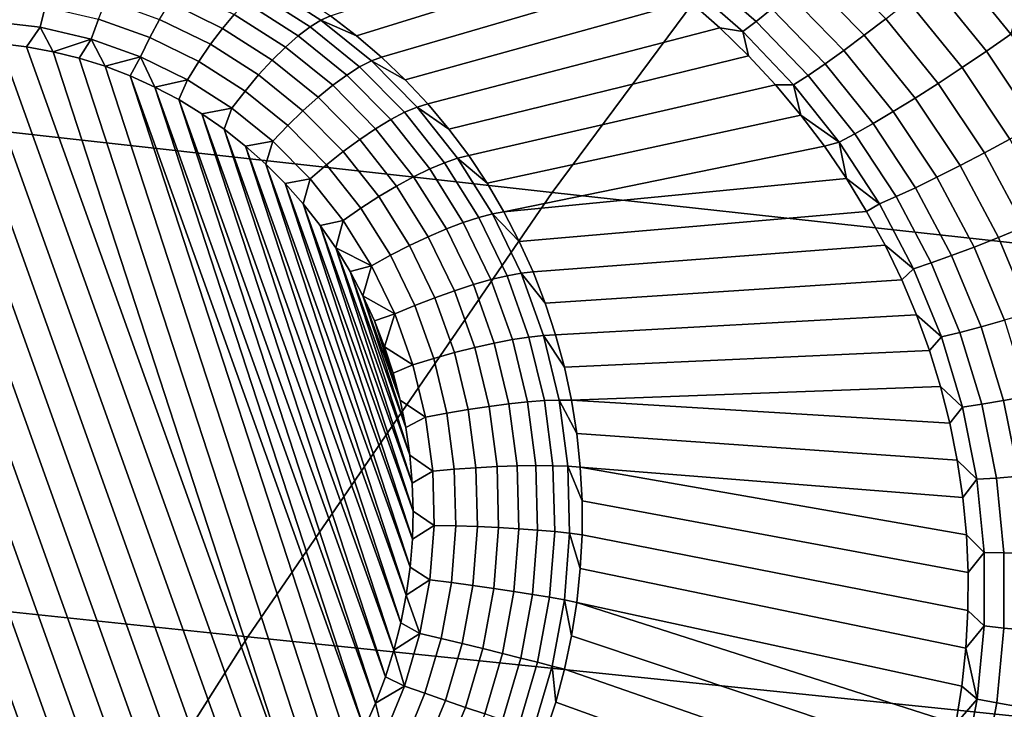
# Model space of a CAD drawing. Header units: metres. Extents: x -240 to 45, y -77 to 27.
# Tile 257 of 656: x -220.908 to -219.59, y 11.992 to 12.915. Entities that reach past the tile are written whole.
import ezdxf

# ---------------------------------------------------------------- set-up
doc = ezdxf.new("R2010")
doc.units = ezdxf.units.M
doc.layers.add('solid_102011X2', color=7, linetype='CONTINUOUS')

msp = doc.modelspace()

# ---------------------------------------------------------------- linework, layer by layer
at = {"layer": 'solid_102011X2'}
for points in [[(-219.768387, 13.258297, 298.730621), (-221.142838, 13.419267, 297.049622), (-221.577713, 12.83721, 297.343719), (-220.195267, 12.683364, 299.025146)], [(-218.380753, 13.098928, 300.399811), (-219.768387, 13.258297, 298.730621), (-220.195267, 12.683364, 299.025146), (-218.800003, 12.5311, 300.694336)], [(-220.143204, 13.034365, 273.107605), (-220.09761, 13.004738, 273.103638), (-220.457169, 12.893253, 272.324646), (-220.492004, 12.919839, 272.336761)], [(-220.09761, 13.004738, 273.103638), (-220.05365, 12.973011, 273.099915), (-220.423798, 12.864718, 272.312744), (-220.457169, 12.893253, 272.324646)], [(-219.922272, 12.912379, 273.159332), (-219.997726, 12.977857, 273.166199), (-219.978729, 12.995687, 273.196198), (-219.901459, 12.929113, 273.188751)], [(-219.777969, 12.893792, 273.227509), (-219.853226, 12.970821, 273.235901), (-219.82666, 12.995064, 273.252777), (-219.749161, 12.915911, 273.243622)], [(-219.940384, 12.8988, 273.126678), (-220.014282, 12.963474, 273.133057), (-219.997726, 12.977857, 273.166199), (-219.922272, 12.912379, 273.159332)], [(-219.614258, 12.872589, 273.250519), (-219.688766, 12.964288, 273.260895), (-219.658218, 12.989697, 273.26178), (-219.581573, 12.895187, 273.25058)], [(-219.581573, 12.895187, 273.25058), (-219.658218, 12.989697, 273.26178), (-219.568832, 12.943747, 273.248413)], [(-220.05365, 12.973011, 273.099915), (-220.011475, 12.93931, 273.096405), (-220.392014, 12.834319, 272.301178), (-220.423798, 12.864718, 272.312744)], [(-219.805176, 12.87358, 273.206757), (-219.878311, 12.948709, 273.214417), (-219.853226, 12.970821, 273.235901), (-219.777969, 12.893792, 273.227509)], [(-219.646912, 12.850571, 273.245239), (-219.719254, 12.939548, 273.254822), (-219.688766, 12.964288, 273.260895), (-219.614258, 12.872589, 273.250519)], [(-220.693619, 12.957417, 272.295227), (-220.62085, 12.921803, 272.271576), (-220.636597, 12.902947, 272.255981), (-220.707199, 12.937507, 272.278931)], [(-220.591095, 12.950988, 272.311951), (-220.519379, 12.905253, 272.28775), (-220.535355, 12.893149, 272.266663), (-220.605576, 12.937929, 272.290375)], [(-220.577728, 12.960701, 272.335907), (-220.504822, 12.914214, 272.311279), (-220.519379, 12.905253, 272.28775), (-220.591095, 12.950988, 272.311951)], [(-220.504822, 12.914214, 272.311279), (-220.577728, 12.960701, 272.335907), (-220.528244, 12.944399, 272.349121), (-220.492004, 12.919839, 272.336761)], [(-220.014282, 12.963474, 273.133057), (-219.940384, 12.8988, 273.126678), (-219.971207, 12.903749, 273.093079), (-220.011475, 12.93931, 273.096405)], [(-220.946518, 12.940497, 272.321503), (-220.873856, 12.931995, 272.300171), (-220.880707, 12.904579, 272.293274), (-220.950439, 12.912739, 272.313721)], [(-220.792206, 12.940638, 272.288544), (-220.720718, 12.915161, 272.266113), (-220.733856, 12.890855, 272.257019), (-220.802689, 12.915382, 272.278595)], [(-220.605576, 12.937929, 272.290375), (-220.535355, 12.893149, 272.266663), (-220.552414, 12.878158, 272.248474), (-220.62085, 12.921803, 272.271576)], [(-220.011475, 12.93931, 273.096405), (-219.971207, 12.903749, 273.093079), (-220.361908, 12.802143, 272.289917), (-220.392014, 12.834319, 272.301178)], [(-219.830276, 12.855628, 273.181732), (-219.901459, 12.929113, 273.188751), (-219.878311, 12.948709, 273.214417), (-219.805176, 12.87358, 273.206757)], [(-219.678955, 12.829519, 273.234833), (-219.749161, 12.915911, 273.243622), (-219.719254, 12.939548, 273.254822), (-219.646912, 12.850571, 273.245239)], [(-220.873856, 12.931995, 272.300171), (-220.802689, 12.915382, 272.278595), (-220.812424, 12.888638, 272.272552), (-220.880707, 12.904579, 272.293274)], [(-220.707199, 12.937507, 272.278931), (-220.636597, 12.902947, 272.255981), (-220.652481, 12.881763, 272.243927), (-220.720718, 12.915161, 272.266113)], [(-219.852859, 12.840252, 273.152893), (-219.922272, 12.912379, 273.159332), (-219.901459, 12.929113, 273.188751), (-219.830276, 12.855628, 273.181732)], [(-220.950439, 12.912739, 272.313721), (-220.880707, 12.904579, 272.293274), (-220.898773, 12.878467, 272.294006), (-220.934784, 12.882864, 272.304596)], [(-220.802689, 12.915382, 272.278595), (-220.733856, 12.890855, 272.257019), (-220.746353, 12.8651, 272.251831), (-220.812424, 12.888638, 272.272552)], [(-220.720718, 12.915161, 272.266113), (-220.652481, 12.881763, 272.243927), (-220.668152, 12.8587, 272.235657), (-220.733856, 12.890855, 272.257019)], [(-220.62085, 12.921803, 272.271576), (-220.552414, 12.878158, 272.248474), (-220.570175, 12.860596, 272.233582), (-220.636597, 12.902947, 272.255981)], [(-220.504822, 12.914214, 272.311279), (-220.437393, 12.85972, 272.287567), (-220.453033, 12.851641, 272.264404), (-220.519379, 12.905253, 272.28775)], [(-220.504822, 12.914214, 272.311279), (-220.492004, 12.919839, 272.336761), (-220.457169, 12.893253, 272.324646)], [(-220.437393, 12.85972, 272.287567), (-220.504822, 12.914214, 272.311279), (-220.457169, 12.893253, 272.324646), (-220.423798, 12.864718, 272.312744)], [(-219.872528, 12.827721, 273.120728), (-219.940384, 12.8988, 273.126678), (-219.922272, 12.912379, 273.159332), (-219.852859, 12.840252, 273.152893)], [(-219.709839, 12.809805, 273.219452), (-219.777969, 12.893792, 273.227509), (-219.749161, 12.915911, 273.243622), (-219.678955, 12.829519, 273.234833)], [(-220.880707, 12.904579, 272.293274), (-220.86322, 12.871913, 272.283386), (-220.898773, 12.878467, 272.294006)], [(-220.880707, 12.904579, 272.293274), (-220.812424, 12.888638, 272.272552), (-220.86322, 12.871913, 272.283386)], [(-220.636597, 12.902947, 272.255981), (-220.570175, 12.860596, 272.233582), (-220.588287, 12.840835, 272.22226), (-220.652481, 12.881763, 272.243927)], [(-220.519379, 12.905253, 272.28775), (-220.453033, 12.851641, 272.264404), (-220.470398, 12.840655, 272.243805), (-220.535355, 12.893149, 272.266663)], [(-219.971207, 12.903749, 273.093079), (-219.932953, 12.866457, 273.089905), (-220.333572, 12.768287, 272.279022), (-220.361908, 12.802143, 272.289917)], [(-219.940384, 12.8988, 273.126678), (-219.932953, 12.866457, 273.089905), (-219.971207, 12.903749, 273.093079)], [(-219.940384, 12.8988, 273.126678), (-219.872528, 12.827721, 273.120728), (-219.896805, 12.827555, 273.086884), (-219.932953, 12.866457, 273.089905)], [(-221.007324, 12.885077, 272.325348), (-220.603455, 11.757158, 272.115417), (-220.631882, 11.73319, 272.121429), (-221.043549, 12.882897, 272.335449)], [(-220.970978, 12.885069, 272.315033), (-220.576309, 11.782855, 272.109863), (-220.603455, 11.757158, 272.115417), (-221.007324, 12.885077, 272.325348)], [(-220.934784, 12.882864, 272.304596), (-220.550644, 11.81008, 272.104919), (-220.576309, 11.782855, 272.109863), (-220.970978, 12.885069, 272.315033)], [(-220.812424, 12.888638, 272.272552), (-220.828156, 12.863215, 272.272705), (-220.86322, 12.871913, 272.283386)], [(-220.812424, 12.888638, 272.272552), (-220.793716, 12.852419, 272.262024), (-220.828156, 12.863215, 272.272705)], [(-220.812424, 12.888638, 272.272552), (-220.746353, 12.8651, 272.251831), (-220.793716, 12.852419, 272.262024)], [(-220.733856, 12.890855, 272.257019), (-220.668152, 12.8587, 272.235657), (-220.683319, 12.834243, 272.231354), (-220.746353, 12.8651, 272.251831)], [(-220.535355, 12.893149, 272.266663), (-220.470398, 12.840655, 272.243805), (-220.489105, 12.826994, 272.226196), (-220.552414, 12.878158, 272.248474)], [(-219.739014, 12.791771, 273.199402), (-219.805176, 12.87358, 273.206757), (-219.777969, 12.893792, 273.227509), (-219.709839, 12.809805, 273.219452)], [(-219.54837, 12.77374, 273.240509), (-219.614258, 12.872589, 273.250519), (-219.581573, 12.895187, 273.25058), (-219.513794, 12.793295, 273.239807)], [(-221.115204, 12.87207, 272.354828), (-220.692184, 11.690645, 272.134918), (-220.723755, 11.672229, 272.142334), (-221.150314, 12.863516, 272.364075)], [(-221.079605, 12.878542, 272.345306), (-220.66153, 11.710969, 272.12796), (-220.692184, 11.690645, 272.134918), (-221.115204, 12.87207, 272.354828)], [(-221.043549, 12.882897, 272.335449), (-220.631882, 11.73319, 272.121429), (-220.66153, 11.710969, 272.12796), (-221.079605, 12.878542, 272.345306)], [(-220.898773, 12.878467, 272.294006), (-220.526505, 11.838807, 272.100494), (-220.550644, 11.81008, 272.104919), (-220.934784, 12.882864, 272.304596)], [(-220.898773, 12.878467, 272.294006), (-220.86322, 12.871913, 272.283386), (-220.526505, 11.838807, 272.100494)], [(-220.828156, 12.863215, 272.272705), (-220.504044, 11.868824, 272.096649), (-220.526505, 11.838807, 272.100494), (-220.86322, 12.871913, 272.283386)], [(-220.652481, 12.881763, 272.243927), (-220.588287, 12.840835, 272.22226), (-220.606369, 12.819294, 272.214813), (-220.668152, 12.8587, 272.235657)], [(-220.552414, 12.878158, 272.248474), (-220.489105, 12.826994, 272.226196), (-220.508743, 12.810948, 272.211945), (-220.570175, 12.860596, 272.233582)], [(-219.765976, 12.775736, 273.175018), (-219.830276, 12.855628, 273.181732), (-219.805176, 12.87358, 273.206757), (-219.739014, 12.791771, 273.199402)], [(-219.582947, 12.754692, 273.235992), (-219.646912, 12.850571, 273.245239), (-219.614258, 12.872589, 273.250519), (-219.54837, 12.77374, 273.240509)], [(-221.150314, 12.863516, 272.364075), (-220.723755, 11.672229, 272.142334), (-220.755981, 11.65582, 272.150085), (-221.184647, 12.853002, 272.372925)], [(-220.793716, 12.852419, 272.262024), (-220.483292, 11.900105, 272.093414), (-220.504044, 11.868824, 272.096649), (-220.828156, 12.863215, 272.272705)], [(-220.746353, 12.8651, 272.251831), (-220.759995, 12.839548, 272.251373), (-220.793716, 12.852419, 272.262024)], [(-220.746353, 12.8651, 272.251831), (-220.727066, 12.824638, 272.240784), (-220.759995, 12.839548, 272.251373)], [(-220.746353, 12.8651, 272.251831), (-220.683319, 12.834243, 272.231354), (-220.727066, 12.824638, 272.240784)], [(-220.668152, 12.8587, 272.235657), (-220.606369, 12.819294, 272.214813), (-220.624008, 12.796429, 272.211334), (-220.683319, 12.834243, 272.231354)], [(-220.570175, 12.860596, 272.233582), (-220.508743, 12.810948, 272.211945), (-220.528915, 12.792855, 272.201385), (-220.588287, 12.840835, 272.22226)], [(-220.437393, 12.85972, 272.287567), (-220.376205, 12.797856, 272.264984), (-220.392853, 12.790778, 272.242188), (-220.453033, 12.851641, 272.264404)], [(-220.437393, 12.85972, 272.287567), (-220.423798, 12.864718, 272.312744), (-220.392014, 12.834319, 272.301178)], [(-220.376205, 12.797856, 272.264984), (-220.437393, 12.85972, 272.287567), (-220.392014, 12.834319, 272.301178), (-220.361908, 12.802143, 272.289917)], [(-219.932953, 12.866457, 273.089905), (-219.896805, 12.827555, 273.086884), (-220.307083, 12.732847, 272.268494), (-220.333572, 12.768287, 272.279022)], [(-221.218277, 12.8405, 272.381409), (-221.184647, 12.853002, 272.372925), (-220.755981, 11.65582, 272.150085), (-220.78891, 11.641396, 272.158203)], [(-220.759995, 12.839548, 272.251373), (-220.464325, 11.9325, 272.09079), (-220.483292, 11.900105, 272.093414), (-220.793716, 12.852419, 272.262024)], [(-220.453033, 12.851641, 272.264404), (-220.392853, 12.790778, 272.242188), (-220.411469, 12.781061, 272.222046), (-220.470398, 12.840655, 272.243805)], [(-219.790253, 12.761981, 273.146729), (-219.852859, 12.840252, 273.152893), (-219.830276, 12.855628, 273.181732), (-219.765976, 12.775736, 273.175018)], [(-219.616913, 12.736485, 273.226318), (-219.678955, 12.829519, 273.234833), (-219.646912, 12.850571, 273.245239), (-219.582947, 12.754692, 273.235992)], [(-220.195267, 12.683364, 299.025146), (-221.577713, 12.83721, 297.343719), (-221.99292, 12.235579, 297.624512), (-220.602859, 12.089073, 299.306305)], [(-221.251221, 12.826075, 272.389526), (-221.218277, 12.8405, 272.381409), (-220.78891, 11.641396, 272.158203), (-220.82254, 11.628894, 272.166687)], [(-220.759995, 12.839548, 272.251373), (-220.447174, 11.965952, 272.088745), (-220.464325, 11.9325, 272.09079)], [(-220.759995, 12.839548, 272.251373), (-220.727066, 12.824638, 272.240784), (-220.447174, 11.965952, 272.088745)], [(-220.683319, 12.834243, 272.231354), (-220.695084, 12.807747, 272.230286), (-220.727066, 12.824638, 272.240784)], [(-220.683319, 12.834243, 272.231354), (-220.624008, 12.796429, 272.211334), (-220.664108, 12.788906, 272.219879), (-220.695084, 12.807747, 272.230286)], [(-220.588287, 12.840835, 272.22226), (-220.528915, 12.792855, 272.201385), (-220.54921, 12.7731, 272.194672), (-220.606369, 12.819294, 272.214813)], [(-220.470398, 12.840655, 272.243805), (-220.411469, 12.781061, 272.222046), (-220.431656, 12.768912, 272.204987), (-220.489105, 12.826994, 272.226196)], [(-219.811401, 12.750746, 273.115021), (-219.872528, 12.827721, 273.120728), (-219.852859, 12.840252, 273.152893), (-219.790253, 12.761981, 273.146729)], [(-220.856888, 11.61838, 272.175507), (-221.283447, 12.809666, 272.397278), (-221.251221, 12.826075, 272.389526), (-220.82254, 11.628894, 272.166687)], [(-220.727066, 12.824638, 272.240784), (-220.431915, 12.000351, 272.087341), (-220.447174, 11.965952, 272.088745)], [(-220.727066, 12.824638, 272.240784), (-220.695084, 12.807747, 272.230286), (-220.431915, 12.000351, 272.087341)], [(-220.606369, 12.819294, 272.214813), (-220.54921, 12.7731, 272.194672), (-220.569153, 12.752099, 272.192017), (-220.624008, 12.796429, 272.211334)], [(-220.489105, 12.826994, 272.226196), (-220.431656, 12.768912, 272.204987), (-220.453003, 12.754586, 272.191376), (-220.508743, 12.810948, 272.211945)], [(-219.896805, 12.827555, 273.086884), (-219.862823, 12.787161, 273.083923), (-220.282516, 12.69593, 272.258423), (-220.307083, 12.732847, 272.268494)], [(-219.872528, 12.827721, 273.120728), (-219.862823, 12.787161, 273.083923), (-219.896805, 12.827555, 273.086884)], [(-219.811401, 12.750746, 273.115021), (-219.862823, 12.787161, 273.083923), (-219.872528, 12.827721, 273.120728)], [(-219.649673, 12.719439, 273.211639), (-219.709839, 12.809805, 273.219452), (-219.678955, 12.829519, 273.234833), (-219.616913, 12.736485, 273.226318)], [(-220.891998, 11.609825, 272.184753), (-221.315018, 12.79125, 272.404663), (-221.283447, 12.809666, 272.397278), (-220.856888, 11.61838, 272.175507)], [(-220.695084, 12.807747, 272.230286), (-220.418579, 12.035573, 272.086548), (-220.431915, 12.000351, 272.087341)], [(-220.695084, 12.807747, 272.230286), (-220.664108, 12.788906, 272.219879), (-220.418579, 12.035573, 272.086548)], [(-220.508743, 12.810948, 272.211945), (-220.453003, 12.754586, 272.191376), (-220.475052, 12.738387, 272.181488), (-220.528915, 12.792855, 272.201385)], [(-219.680649, 12.703851, 273.19223), (-219.739014, 12.791771, 273.199402), (-219.709839, 12.809805, 273.219452), (-219.649673, 12.719439, 273.211639)], [(-220.624008, 12.796429, 272.211334), (-220.634308, 12.76822, 272.209686), (-220.664108, 12.788906, 272.219879)], [(-220.624008, 12.796429, 272.211334), (-220.569153, 12.752099, 272.192017), (-220.605728, 12.745715, 272.199677), (-220.634308, 12.76822, 272.209686)], [(-220.528915, 12.792855, 272.201385), (-220.475052, 12.738387, 272.181488), (-220.497345, 12.720658, 272.175537), (-220.54921, 12.7731, 272.194672)], [(-220.376205, 12.797856, 272.264984), (-220.322006, 12.729348, 272.243805), (-220.339523, 12.723379, 272.221375), (-220.392853, 12.790778, 272.242188)], [(-220.376205, 12.797856, 272.264984), (-220.361908, 12.802143, 272.289917), (-220.333572, 12.768287, 272.279022)], [(-220.322006, 12.729348, 272.243805), (-220.376205, 12.797856, 272.264984), (-220.333572, 12.768287, 272.279022), (-220.307083, 12.732847, 272.268494)], [(-220.927597, 11.603354, 272.194305), (-221.345657, 12.770926, 272.411621), (-221.315018, 12.79125, 272.404663), (-220.891998, 11.609825, 272.184753)], [(-220.664108, 12.788906, 272.219879), (-220.407227, 12.071534, 272.086365), (-220.418579, 12.035573, 272.086548)], [(-220.664108, 12.788906, 272.219879), (-220.634308, 12.76822, 272.209686), (-220.407227, 12.071534, 272.086365)], [(-220.411469, 12.781061, 272.222046), (-220.359238, 12.715068, 272.20166), (-220.380768, 12.704592, 272.18512), (-220.431656, 12.768912, 272.204987)], [(-220.392853, 12.790778, 272.242188), (-220.339523, 12.723379, 272.221375), (-220.359238, 12.715068, 272.20166), (-220.411469, 12.781061, 272.222046)], [(-219.862823, 12.787161, 273.083923), (-219.8311, 12.745399, 273.081055), (-220.259949, 12.657643, 272.248779), (-220.282516, 12.69593, 272.258423)], [(-219.811401, 12.750746, 273.115021), (-219.8311, 12.745399, 273.081055), (-219.862823, 12.787161, 273.083923)], [(-219.709305, 12.689996, 273.168457), (-219.765976, 12.775736, 273.175018), (-219.739014, 12.791771, 273.199402), (-219.680649, 12.703851, 273.19223)], [(-220.634308, 12.76822, 272.209686), (-220.397903, 12.108046, 272.086792), (-220.407227, 12.071534, 272.086365)], [(-220.634308, 12.76822, 272.209686), (-220.605728, 12.745715, 272.199677), (-220.397903, 12.108046, 272.086792)], [(-220.54921, 12.7731, 272.194672), (-220.497345, 12.720658, 272.175537), (-220.519394, 12.701775, 272.173645), (-220.569153, 12.752099, 272.192017)], [(-220.431656, 12.768912, 272.204987), (-220.380768, 12.704592, 272.18512), (-220.40361, 12.692171, 272.172089), (-220.453003, 12.754586, 272.191376)], [(-219.735123, 12.678117, 273.140686), (-219.790253, 12.761981, 273.146729), (-219.765976, 12.775736, 273.175018), (-219.709305, 12.689996, 273.168457)], [(-220.453003, 12.754586, 272.191376), (-220.40361, 12.692171, 272.172089), (-220.427322, 12.67807, 272.162842), (-220.475052, 12.738387, 272.181488)], [(-219.75766, 12.668422, 273.109436), (-219.811401, 12.750746, 273.115021), (-219.790253, 12.761981, 273.146729), (-219.735123, 12.678117, 273.140686)], [(-219.563828, 12.637607, 273.218048), (-219.616913, 12.736485, 273.226318), (-219.582947, 12.754692, 273.235992), (-219.528214, 12.652738, 273.227051)], [(-220.569153, 12.752099, 272.192017), (-220.578552, 12.721528, 272.189941), (-220.605728, 12.745715, 272.199677)], [(-220.605728, 12.745715, 272.199677), (-220.39064, 12.145047, 272.087891), (-220.397903, 12.108046, 272.086792)], [(-220.605728, 12.745715, 272.199677), (-220.578552, 12.721528, 272.189941), (-220.39064, 12.145047, 272.087891)], [(-220.569153, 12.752099, 272.192017), (-220.519394, 12.701775, 272.173645), (-220.55278, 12.695679, 272.18045), (-220.578552, 12.721528, 272.189941)], [(-219.8311, 12.745399, 273.081055), (-219.801697, 12.702388, 273.078247), (-220.259949, 12.657643, 272.248779)], [(-219.811401, 12.750746, 273.115021), (-219.801697, 12.702388, 273.078247), (-219.8311, 12.745399, 273.081055)], [(-219.75766, 12.668422, 273.109436), (-219.801697, 12.702388, 273.078247), (-219.811401, 12.750746, 273.115021)], [(-220.475052, 12.738387, 272.181488), (-220.427322, 12.67807, 272.162842), (-220.451385, 12.662585, 272.157593), (-220.497345, 12.720658, 272.175537)], [(-220.322006, 12.729348, 272.243805), (-220.275391, 12.654999, 272.224304), (-220.293671, 12.650233, 272.202179), (-220.339523, 12.723379, 272.221375)], [(-220.322006, 12.729348, 272.243805), (-220.307083, 12.732847, 272.268494), (-220.282516, 12.69593, 272.258423)], [(-220.275391, 12.654999, 272.224304), (-220.322006, 12.729348, 272.243805), (-220.282516, 12.69593, 272.258423), (-220.259949, 12.657643, 272.248779)], [(-219.598221, 12.623466, 273.204041), (-219.649673, 12.719439, 273.211639), (-219.616913, 12.736485, 273.226318), (-219.563828, 12.637607, 273.218048)], [(-220.578552, 12.721528, 272.189941), (-220.385468, 12.182324, 272.089569), (-220.39064, 12.145047, 272.087891)], [(-220.578552, 12.721528, 272.189941), (-220.55278, 12.695679, 272.18045), (-220.385468, 12.182324, 272.089569)], [(-220.497345, 12.720658, 272.175537), (-220.451385, 12.662585, 272.157593), (-220.475296, 12.646046, 272.156433), (-220.519394, 12.701775, 272.173645)], [(-220.359238, 12.715068, 272.20166), (-220.314346, 12.643448, 272.182861), (-220.337006, 12.634788, 272.166809), (-220.380768, 12.704592, 272.18512)], [(-220.339523, 12.723379, 272.221375), (-220.293671, 12.650233, 272.202179), (-220.314346, 12.643448, 272.182861), (-220.359238, 12.715068, 272.20166)], [(-219.630768, 12.610566, 273.185242), (-219.680649, 12.703851, 273.19223), (-219.649673, 12.719439, 273.211639), (-219.598221, 12.623466, 273.204041)], [(-220.519394, 12.701775, 272.173645), (-220.52858, 12.668324, 272.171265), (-220.55278, 12.695679, 272.18045)], [(-220.519394, 12.701775, 272.173645), (-220.475296, 12.646046, 272.156433), (-220.505966, 12.639482, 272.162415), (-220.52858, 12.668324, 272.171265)], [(-220.380768, 12.704592, 272.18512), (-220.337006, 12.634788, 272.166809), (-220.36116, 12.624435, 272.154327), (-220.40361, 12.692171, 272.172089)], [(-219.801697, 12.702388, 273.078247), (-219.774628, 12.65824, 273.075439), (-220.239441, 12.618099, 272.239624), (-220.259949, 12.657643, 272.248779)], [(-219.75766, 12.668422, 273.109436), (-219.774628, 12.65824, 273.075439), (-219.801697, 12.702388, 273.078247)], [(-219.660904, 12.599131, 273.162018), (-219.709305, 12.689996, 273.168457), (-219.680649, 12.703851, 273.19223), (-219.630768, 12.610566, 273.185242)], [(-220.55278, 12.695679, 272.18045), (-220.382385, 12.219843, 272.091858), (-220.385468, 12.182324, 272.089569)], [(-220.55278, 12.695679, 272.18045), (-220.52858, 12.668324, 272.171265), (-220.382385, 12.219843, 272.091858)], [(-220.40361, 12.692171, 272.172089), (-220.36116, 12.624435, 272.154327), (-220.386292, 12.61261, 272.145691), (-220.427322, 12.67807, 272.162842)], [(-219.688095, 12.589361, 273.134735), (-219.735123, 12.678117, 273.140686), (-219.709305, 12.689996, 273.168457), (-219.660904, 12.599131, 273.162018)], [(-218.800003, 12.5311, 300.694336), (-220.195267, 12.683364, 299.025146), (-220.602859, 12.089073, 299.306305), (-219.200317, 11.944119, 300.975555)], [(-220.427322, 12.67807, 272.162842), (-220.386292, 12.61261, 272.145691), (-220.41188, 12.599561, 272.141052), (-220.451385, 12.662585, 272.157593)], [(-219.711884, 12.581429, 273.103912), (-219.75766, 12.668422, 273.109436), (-219.735123, 12.678117, 273.140686), (-219.688095, 12.589361, 273.134735)], [(-220.52858, 12.668324, 272.171265), (-220.381424, 12.257379, 272.094757), (-220.382385, 12.219843, 272.091858)], [(-220.52858, 12.668324, 272.171265), (-220.505966, 12.639482, 272.162415), (-220.381424, 12.257379, 272.094757)], [(-220.451385, 12.662585, 272.157593), (-220.41188, 12.599561, 272.141052), (-220.437378, 12.585566, 272.140564), (-220.475296, 12.646046, 272.156433)], [(-219.75766, 12.668422, 273.109436), (-219.711884, 12.581429, 273.103912), (-219.749954, 12.613054, 273.072693), (-219.774628, 12.65824, 273.075439)], [(-220.293671, 12.650233, 272.202179), (-220.255844, 12.572198, 272.184845), (-220.277313, 12.567041, 272.165894), (-220.314346, 12.643448, 272.182861)], [(-220.275391, 12.654999, 272.224304), (-220.236954, 12.575681, 272.206696), (-220.255844, 12.572198, 272.184845), (-220.293671, 12.650233, 272.202179)], [(-220.275391, 12.654999, 272.224304), (-220.259949, 12.657643, 272.248779), (-220.239441, 12.618099, 272.239624)], [(-220.236954, 12.575681, 272.206696), (-220.275391, 12.654999, 272.224304), (-220.239441, 12.618099, 272.239624), (-220.221054, 12.577414, 272.230957)], [(-219.774628, 12.65824, 273.075439), (-219.749954, 12.613054, 273.072693), (-220.221054, 12.577414, 272.230957), (-220.239441, 12.618099, 272.239624)], [(-220.475296, 12.646046, 272.156433), (-220.485062, 12.609321, 272.153931), (-220.505966, 12.639482, 272.162415)], [(-220.505966, 12.639482, 272.162415), (-220.382568, 12.294906, 272.098267), (-220.381424, 12.257379, 272.094757)], [(-220.505966, 12.639482, 272.162415), (-220.485062, 12.609321, 272.153931), (-220.382568, 12.294906, 272.098267)], [(-220.475296, 12.646046, 272.156433), (-220.437378, 12.585566, 272.140564), (-220.485062, 12.609321, 272.153931)], [(-220.337006, 12.634788, 272.166809), (-220.300903, 12.560318, 272.150269), (-220.326126, 12.552172, 272.138275), (-220.36116, 12.624435, 272.154327)], [(-220.314346, 12.643448, 272.182861), (-220.277313, 12.567041, 272.165894), (-220.300903, 12.560318, 272.150269), (-220.337006, 12.634788, 272.166809)], [(-219.556168, 12.522738, 273.196625), (-219.598221, 12.623466, 273.204041), (-219.563828, 12.637607, 273.218048), (-219.520432, 12.533767, 273.210052)], [(-220.36116, 12.624435, 272.154327), (-220.326126, 12.552172, 272.138275), (-220.352432, 12.542774, 272.130188), (-220.386292, 12.61261, 272.145691)], [(-219.590027, 12.512732, 273.178375), (-219.630768, 12.610566, 273.185242), (-219.598221, 12.623466, 273.204041), (-219.556168, 12.522738, 273.196625)], [(-220.485062, 12.609321, 272.153931), (-220.385834, 12.332204, 272.102356), (-220.382568, 12.294906, 272.098267)], [(-220.485062, 12.609321, 272.153931), (-220.465897, 12.577873, 272.145844), (-220.385834, 12.332204, 272.102356)], [(-220.437378, 12.585566, 272.140564), (-220.465897, 12.577873, 272.145844), (-220.485062, 12.609321, 272.153931)], [(-220.386292, 12.61261, 272.145691), (-220.352432, 12.542774, 272.130188), (-220.379288, 12.532324, 272.126129), (-220.41188, 12.599561, 272.141052)], [(-219.749954, 12.613054, 273.072693), (-219.727692, 12.566937, 273.069977), (-220.204834, 12.535706, 272.222839), (-220.221054, 12.577414, 272.230957)], [(-219.711884, 12.581429, 273.103912), (-219.727692, 12.566937, 273.069977), (-219.749954, 12.613054, 273.072693)], [(-219.621399, 12.503922, 273.15567), (-219.660904, 12.599131, 273.162018), (-219.630768, 12.610566, 273.185242), (-219.590027, 12.512732, 273.178375)], [(-220.41188, 12.599561, 272.141052), (-220.379288, 12.532324, 272.126129), (-220.406097, 12.521043, 272.126251), (-220.437378, 12.585566, 272.140564)], [(-219.649765, 12.496464, 273.128845), (-219.688095, 12.589361, 273.134735), (-219.660904, 12.599131, 273.162018), (-219.621399, 12.503922, 273.15567)], [(-220.437378, 12.585566, 272.140564), (-220.448578, 12.545308, 272.138184), (-220.465897, 12.577873, 272.145844)], [(-220.437378, 12.585566, 272.140564), (-220.406097, 12.521043, 272.126251), (-220.448578, 12.545308, 272.138184)], [(-219.674591, 12.490488, 273.098419), (-219.711884, 12.581429, 273.103912), (-219.688095, 12.589361, 273.134735), (-219.649765, 12.496464, 273.128845)], [(-220.465897, 12.577873, 272.145844), (-220.39119, 12.369235, 272.106995), (-220.385834, 12.332204, 272.102356)], [(-220.465897, 12.577873, 272.145844), (-220.448578, 12.545308, 272.138184), (-220.39119, 12.369235, 272.106995)], [(-220.255844, 12.572198, 272.184845), (-220.226471, 12.49019, 272.169586), (-220.24855, 12.486743, 272.15097), (-220.277313, 12.567041, 272.165894)], [(-220.236954, 12.575681, 272.206696), (-220.207092, 12.492323, 272.191162), (-220.226471, 12.49019, 272.169586), (-220.255844, 12.572198, 272.184845)], [(-220.236954, 12.575681, 272.206696), (-220.221054, 12.577414, 272.230957), (-220.204834, 12.535706, 272.222839)], [(-220.207092, 12.492323, 272.191162), (-220.236954, 12.575681, 272.206696), (-220.204834, 12.535706, 272.222839), (-220.190857, 12.493097, 272.215271)], [(-219.711884, 12.581429, 273.103912), (-219.674591, 12.490488, 273.098419), (-219.70787, 12.519987, 273.06723), (-219.727692, 12.566937, 273.069977)], [(-220.300903, 12.560318, 272.150269), (-220.272888, 12.482056, 272.135712), (-220.298935, 12.476228, 272.124146), (-220.326126, 12.552172, 272.138275)], [(-220.277313, 12.567041, 272.165894), (-220.24855, 12.486743, 272.15097), (-220.272888, 12.482056, 272.135712), (-220.300903, 12.560318, 272.150269)], [(-219.727692, 12.566937, 273.069977), (-219.70787, 12.519987, 273.06723), (-220.190857, 12.493097, 272.215271), (-220.204834, 12.535706, 272.222839)], [(-220.448578, 12.545308, 272.138184), (-220.398621, 12.405797, 272.112213), (-220.39119, 12.369235, 272.106995)], [(-220.448578, 12.545308, 272.138184), (-220.433136, 12.511687, 272.130951), (-220.398621, 12.405797, 272.112213)], [(-220.406097, 12.521043, 272.126251), (-220.433136, 12.511687, 272.130951), (-220.448578, 12.545308, 272.138184)], [(-220.352432, 12.542774, 272.130188), (-220.326157, 12.469382, 272.116516), (-220.353989, 12.461663, 272.112976), (-220.379288, 12.532324, 272.126129)], [(-220.326126, 12.552172, 272.138275), (-220.298935, 12.476228, 272.124146), (-220.326157, 12.469382, 272.116516), (-220.352432, 12.542774, 272.130188)], [(-220.379288, 12.532324, 272.126129), (-220.353989, 12.461663, 272.112976), (-220.381821, 12.453235, 272.113617), (-220.406097, 12.521043, 272.126251)], [(-220.406097, 12.521043, 272.126251), (-220.419632, 12.477157, 272.124207), (-220.433136, 12.511687, 272.130951)], [(-220.406097, 12.521043, 272.126251), (-220.381821, 12.453235, 272.113617), (-220.419632, 12.477157, 272.124207)], [(-219.70787, 12.519987, 273.06723), (-219.690506, 12.472292, 273.064484), (-220.179138, 12.449715, 272.208282), (-220.190857, 12.493097, 272.215271)], [(-219.674591, 12.490488, 273.098419), (-219.690506, 12.472292, 273.064484), (-219.70787, 12.519987, 273.06723)], [(-220.433136, 12.511687, 272.130951), (-220.408127, 12.441826, 272.11795), (-220.398621, 12.405797, 272.112213)], [(-220.433136, 12.511687, 272.130951), (-220.419632, 12.477157, 272.124207), (-220.408127, 12.441826, 272.11795)], [(-219.620605, 12.40024, 273.122986), (-219.649765, 12.496464, 273.128845), (-219.621399, 12.503922, 273.15567), (-219.591339, 12.405226, 273.149384)], [(-219.591339, 12.405226, 273.149384), (-219.621399, 12.503922, 273.15567), (-219.590027, 12.512732, 273.178375), (-219.55899, 12.411245, 273.171661)], [(-220.226471, 12.49019, 272.169586), (-220.205917, 12.405169, 272.156555), (-220.228424, 12.403495, 272.138214), (-220.24855, 12.486743, 272.15097)], [(-220.207092, 12.492323, 272.191162), (-220.186203, 12.405903, 272.177948), (-220.205917, 12.405169, 272.156555), (-220.226471, 12.49019, 272.169586)], [(-220.207092, 12.492323, 272.191162), (-220.190857, 12.493097, 272.215271), (-220.179138, 12.449715, 272.208282)], [(-220.186203, 12.405903, 272.177948), (-220.207092, 12.492323, 272.191162), (-220.179138, 12.449715, 272.208282), (-220.169724, 12.405684, 272.201874)], [(-219.674591, 12.490488, 273.098419), (-219.646271, 12.396375, 273.092896), (-219.675629, 12.423943, 273.061737), (-219.690506, 12.472292, 273.064484)], [(-219.646271, 12.396375, 273.092896), (-219.674591, 12.490488, 273.098419), (-219.649765, 12.496464, 273.128845), (-219.620605, 12.40024, 273.122986)], [(-220.381821, 12.453235, 272.113617), (-220.408127, 12.441826, 272.11795), (-220.419632, 12.477157, 272.124207)], [(-220.272888, 12.482056, 272.135712), (-220.253265, 12.400919, 272.12326), (-220.279892, 12.397494, 272.112091), (-220.298935, 12.476228, 272.124146)], [(-220.24855, 12.486743, 272.15097), (-220.228424, 12.403495, 272.138214), (-220.253265, 12.400919, 272.12326), (-220.272888, 12.482056, 272.135712)], [(-220.326157, 12.469382, 272.116516), (-220.30777, 12.393294, 272.104858), (-220.336273, 12.388407, 272.101776), (-220.353989, 12.461663, 272.112976)], [(-220.298935, 12.476228, 272.124146), (-220.279892, 12.397494, 272.112091), (-220.30777, 12.393294, 272.104858), (-220.326157, 12.469382, 272.116516)], [(-219.690506, 12.472292, 273.064484), (-219.675629, 12.423943, 273.061737), (-220.169724, 12.405684, 272.201874), (-220.179138, 12.449715, 272.208282)], [(-220.381821, 12.453235, 272.113617), (-220.364822, 12.382936, 272.102844), (-220.398621, 12.405797, 272.112213), (-220.408127, 12.441826, 272.11795)], [(-220.353989, 12.461663, 272.112976), (-220.336273, 12.388407, 272.101776), (-220.364822, 12.382936, 272.102844), (-220.381821, 12.453235, 272.113617)], [(-219.675629, 12.423943, 273.061737), (-219.663239, 12.375014, 273.059021), (-220.169724, 12.405684, 272.201874)], [(-219.646271, 12.396375, 273.092896), (-219.663239, 12.375014, 273.059021), (-219.675629, 12.423943, 273.061737)], [(-219.57103, 12.304018, 273.143311), (-219.591339, 12.405226, 273.149384), (-219.55899, 12.411245, 273.171661), (-219.53801, 12.307136, 273.165192)], [(-220.364822, 12.382936, 272.102844), (-220.39119, 12.369235, 272.106995), (-220.398621, 12.405797, 272.112213)], [(-220.253265, 12.400919, 272.12326), (-220.242279, 12.317859, 272.113129), (-220.269241, 12.316895, 272.102234), (-220.279892, 12.397494, 272.112091)], [(-220.228424, 12.403495, 272.138214), (-220.217163, 12.318274, 272.127808), (-220.242279, 12.317859, 272.113129), (-220.253265, 12.400919, 272.12326)], [(-220.205917, 12.405169, 272.156555), (-220.194412, 12.318131, 272.145935), (-220.217163, 12.318274, 272.127808), (-220.228424, 12.403495, 272.138214)], [(-220.186203, 12.405903, 272.177948), (-220.1745, 12.317434, 272.167145), (-220.194412, 12.318131, 272.145935), (-220.205917, 12.405169, 272.156555)], [(-220.186203, 12.405903, 272.177948), (-220.169724, 12.405684, 272.201874), (-220.162628, 12.361135, 272.196106)], [(-220.1745, 12.317434, 272.167145), (-220.186203, 12.405903, 272.177948), (-220.162628, 12.361135, 272.196106), (-220.157883, 12.316199, 272.190948)], [(-219.663239, 12.375014, 273.059021), (-219.653351, 12.325602, 273.056305), (-220.162628, 12.361135, 272.196106), (-220.169724, 12.405684, 272.201874)], [(-219.627182, 12.29996, 273.087463), (-219.646271, 12.396375, 273.092896), (-219.620605, 12.40024, 273.122986), (-219.600922, 12.301612, 273.117249)], [(-219.600922, 12.301612, 273.117249), (-219.620605, 12.40024, 273.122986), (-219.591339, 12.405226, 273.149384), (-219.57103, 12.304018, 273.143311)], [(-220.336273, 12.388407, 272.101776), (-220.326355, 12.313414, 272.09259), (-220.355316, 12.310969, 272.094055), (-220.364822, 12.382936, 272.102844)], [(-220.30777, 12.393294, 272.104858), (-220.29747, 12.315403, 272.095337), (-220.326355, 12.313414, 272.09259), (-220.336273, 12.388407, 272.101776)], [(-220.279892, 12.397494, 272.112091), (-220.269241, 12.316895, 272.102234), (-220.29747, 12.315403, 272.095337), (-220.30777, 12.393294, 272.104858)], [(-219.646271, 12.396375, 273.092896), (-219.627182, 12.29996, 273.087463), (-219.653351, 12.325602, 273.056305), (-219.663239, 12.375014, 273.059021)], [(-220.364822, 12.382936, 272.102844), (-220.355316, 12.310969, 272.094055), (-220.385834, 12.332204, 272.102356), (-220.39119, 12.369235, 272.106995)], [(-219.653351, 12.325602, 273.056305), (-219.645966, 12.275766, 273.053619), (-220.157883, 12.316199, 272.190948), (-220.162628, 12.361135, 272.196106)], [(-220.355316, 12.310969, 272.094055), (-220.382568, 12.294906, 272.098267), (-220.385834, 12.332204, 272.102356)], [(-219.627182, 12.29996, 273.087463), (-219.645966, 12.275766, 273.053619), (-219.653351, 12.325602, 273.056305)], [(-220.355316, 12.310969, 272.094055), (-220.353394, 12.23818, 272.087372), (-220.381424, 12.257379, 272.094757), (-220.382568, 12.294906, 272.098267)], [(-220.326355, 12.313414, 272.09259), (-220.324356, 12.237562, 272.085632), (-220.353394, 12.23818, 272.087372), (-220.355316, 12.310969, 272.094055)], [(-220.29747, 12.315403, 272.095337), (-220.29538, 12.23662, 272.088104), (-220.324356, 12.237562, 272.085632), (-220.326355, 12.313414, 272.09259)], [(-220.269241, 12.316895, 272.102234), (-220.26709, 12.235373, 272.094727), (-220.29538, 12.23662, 272.088104), (-220.29747, 12.315403, 272.095337)], [(-220.242279, 12.317859, 272.113129), (-220.240067, 12.233849, 272.105408), (-220.26709, 12.235373, 272.094727), (-220.269241, 12.316895, 272.102234)], [(-220.217163, 12.318274, 272.127808), (-220.21489, 12.232079, 272.119873), (-220.240067, 12.233849, 272.105408), (-220.242279, 12.317859, 272.113129)], [(-220.194412, 12.318131, 272.145935), (-220.192078, 12.2301, 272.137817), (-220.21489, 12.232079, 272.119873), (-220.217163, 12.318274, 272.127808)], [(-220.1745, 12.317434, 272.167145), (-220.17215, 12.227954, 272.158905), (-220.192078, 12.2301, 272.137817), (-220.194412, 12.318131, 272.145935)], [(-220.1745, 12.317434, 272.167145), (-220.157883, 12.316199, 272.190948), (-220.155518, 12.271006, 272.186462)], [(-220.17215, 12.227954, 272.158905), (-220.1745, 12.317434, 272.167145), (-220.155518, 12.271006, 272.186462), (-220.155502, 12.22569, 272.182617)], [(-219.638824, 12.175185, 273.04837), (-220.155518, 12.271006, 272.186462), (-220.157883, 12.316199, 272.190948), (-219.641129, 12.22561, 273.050964)], [(-219.645966, 12.275766, 273.053619), (-219.641129, 12.22561, 273.050964), (-220.157883, 12.316199, 272.190948)], [(-219.627182, 12.29996, 273.087463), (-219.617569, 12.202132, 273.082214), (-219.641129, 12.22561, 273.050964), (-219.645966, 12.275766, 273.053619)], [(-219.617569, 12.202132, 273.082214), (-219.627182, 12.29996, 273.087463), (-219.600922, 12.301612, 273.117249), (-219.590988, 12.201523, 273.111725)], [(-219.590988, 12.201523, 273.111725), (-219.600922, 12.301612, 273.117249), (-219.57103, 12.304018, 273.143311), (-219.560745, 12.201299, 273.137512)], [(-219.639069, 12.124599, 273.045868), (-220.155502, 12.22569, 272.182617), (-220.155518, 12.271006, 272.186462), (-219.638824, 12.175185, 273.04837)], [(-220.353394, 12.23818, 272.087372), (-220.382385, 12.219843, 272.091858), (-220.381424, 12.257379, 272.094757)], [(-220.602859, 12.089073, 299.306305), (-221.99292, 12.235579, 297.624512), (-222.387833, 11.615309, 297.891541), (-220.990524, 11.476347, 299.57373)], [(-220.353394, 12.23818, 272.087372), (-220.359085, 12.165422, 272.082825), (-220.385468, 12.182324, 272.089569), (-220.382385, 12.219843, 272.091858)], [(-220.324356, 12.237562, 272.085632), (-220.330292, 12.161743, 272.080902), (-220.359085, 12.165422, 272.082825), (-220.353394, 12.23818, 272.087372)], [(-220.29538, 12.23662, 272.088104), (-220.301544, 12.15787, 272.083191), (-220.330292, 12.161743, 272.080902), (-220.324356, 12.237562, 272.085632)], [(-220.26709, 12.235373, 272.094727), (-220.273468, 12.153886, 272.089661), (-220.301544, 12.15787, 272.083191), (-220.29538, 12.23662, 272.088104)], [(-220.240067, 12.233849, 272.105408), (-220.246643, 12.149874, 272.100159), (-220.273468, 12.153886, 272.089661), (-220.26709, 12.235373, 272.094727)], [(-220.21489, 12.232079, 272.119873), (-220.221634, 12.145919, 272.114471), (-220.246643, 12.149874, 272.100159), (-220.240067, 12.233849, 272.105408)], [(-220.192078, 12.2301, 272.137817), (-220.198975, 12.142104, 272.132324), (-220.221634, 12.145919, 272.114471), (-220.21489, 12.232079, 272.119873)], [(-220.17215, 12.227954, 272.158905), (-220.179138, 12.138512, 272.15332), (-220.198975, 12.142104, 272.132324), (-220.192078, 12.2301, 272.137817)], [(-220.179138, 12.138512, 272.15332), (-220.17215, 12.227954, 272.158905), (-220.157867, 12.180383, 272.179443), (-220.162582, 12.135218, 272.176971)], [(-220.17215, 12.227954, 272.158905), (-220.155502, 12.22569, 272.182617), (-220.157867, 12.180383, 272.179443)], [(-219.641876, 12.073903, 273.043488), (-220.157867, 12.180383, 272.179443), (-220.155502, 12.22569, 272.182617), (-219.639069, 12.124599, 273.045868)], [(-219.617569, 12.202132, 273.082214), (-219.638824, 12.175185, 273.04837), (-219.641129, 12.22561, 273.050964)], [(-219.617569, 12.202132, 273.082214), (-219.617493, 12.103784, 273.077271), (-219.639069, 12.124599, 273.045868), (-219.638824, 12.175185, 273.04837)], [(-219.617493, 12.103784, 273.077271), (-219.617569, 12.202132, 273.082214), (-219.590988, 12.201523, 273.111725), (-219.590866, 12.100924, 273.106598)], [(-219.590866, 12.100924, 273.106598), (-219.590988, 12.201523, 273.111725), (-219.560745, 12.201299, 273.137512), (-219.560577, 12.098074, 273.132172)], [(-220.359085, 12.165422, 272.082825), (-220.39064, 12.145047, 272.087891), (-220.385468, 12.182324, 272.089569)], [(-219.647247, 12.023211, 273.04126), (-220.162582, 12.135218, 272.176971), (-220.157867, 12.180383, 272.179443), (-219.641876, 12.073903, 273.043488)], [(-220.359085, 12.165422, 272.082825), (-220.37233, 12.093547, 272.080505), (-220.39064, 12.145047, 272.087891)], [(-220.330292, 12.161743, 272.080902), (-220.344101, 12.086844, 272.078461), (-220.37233, 12.093547, 272.080505), (-220.359085, 12.165422, 272.082825)], [(-220.301544, 12.15787, 272.083191), (-220.315887, 12.080077, 272.080658), (-220.344101, 12.086844, 272.078461), (-220.330292, 12.161743, 272.080902)], [(-220.273468, 12.153886, 272.089661), (-220.2883, 12.073388, 272.087036), (-220.315887, 12.080077, 272.080658), (-220.301544, 12.15787, 272.083191)], [(-220.246643, 12.149874, 272.100159), (-220.261917, 12.066918, 272.097473), (-220.2883, 12.073388, 272.087036), (-220.273468, 12.153886, 272.089661)], [(-220.221634, 12.145919, 272.114471), (-220.23732, 12.060805, 272.111725), (-220.261917, 12.066918, 272.097473), (-220.246643, 12.149874, 272.100159)], [(-220.37233, 12.093547, 272.080505), (-220.397903, 12.108046, 272.086792), (-220.39064, 12.145047, 272.087891)], [(-220.198975, 12.142104, 272.132324), (-220.214996, 12.055178, 272.129517), (-220.23732, 12.060805, 272.111725), (-220.221634, 12.145919, 272.114471)], [(-220.179138, 12.138512, 272.15332), (-220.195435, 12.050155, 272.150452), (-220.214996, 12.055178, 272.129517), (-220.198975, 12.142104, 272.132324)], [(-220.195435, 12.050155, 272.150452), (-220.179138, 12.138512, 272.15332), (-220.169647, 12.090329, 272.175171), (-220.179047, 12.045846, 272.174072)], [(-220.179138, 12.138512, 272.15332), (-220.162582, 12.135218, 272.176971), (-220.169647, 12.090329, 272.175171)], [(-219.665726, 11.922179, 273.037384), (-220.169647, 12.090329, 272.175171), (-220.162582, 12.135218, 272.176971), (-219.655197, 11.972593, 273.039215)], [(-219.647247, 12.023211, 273.04126), (-219.655197, 11.972593, 273.039215), (-220.162582, 12.135218, 272.176971)], [(-219.617493, 12.103784, 273.077271), (-219.641876, 12.073903, 273.043488), (-219.639069, 12.124599, 273.045868)], [(-220.37233, 12.093547, 272.080505), (-220.407227, 12.071534, 272.086365), (-220.397903, 12.108046, 272.086792)], [(-219.626877, 12.005817, 273.072876), (-219.641876, 12.073903, 273.043488), (-219.617493, 12.103784, 273.077271)], [(-219.626877, 12.005817, 273.072876), (-219.617493, 12.103784, 273.077271), (-219.590866, 12.100924, 273.106598), (-219.600418, 12.000768, 273.102081)], [(-219.600418, 12.000768, 273.102081), (-219.590866, 12.100924, 273.106598), (-219.560577, 12.098074, 273.132172), (-219.570358, 11.995354, 273.127502)], [(-219.200317, 11.944119, 300.975555), (-220.602859, 12.089073, 299.306305), (-220.990524, 11.476347, 299.57373), (-219.58107, 11.3389, 301.243042)], [(-220.37233, 12.093547, 272.080505), (-220.392975, 12.023398, 272.080414), (-220.407227, 12.071534, 272.086365)], [(-220.344101, 12.086844, 272.078461), (-220.365601, 12.013745, 272.078369), (-220.392975, 12.023398, 272.080414), (-220.37233, 12.093547, 272.080505)], [(-220.315887, 12.080077, 272.080658), (-220.338226, 12.004152, 272.080566), (-220.365601, 12.013745, 272.078369), (-220.344101, 12.086844, 272.078461)], [(-219.678833, 11.872046, 273.035828), (-220.179047, 12.045846, 272.174072), (-220.169647, 12.090329, 272.175171), (-219.665726, 11.922179, 273.037384)], [(-220.392975, 12.023398, 272.080414), (-220.418579, 12.035573, 272.086548), (-220.407227, 12.071534, 272.086365)], [(-220.2883, 12.073388, 272.087036), (-220.311417, 11.994823, 272.086945), (-220.338226, 12.004152, 272.080566), (-220.315887, 12.080077, 272.080658)], [(-220.261917, 12.066918, 272.097473), (-220.285751, 11.985955, 272.097382), (-220.311417, 11.994823, 272.086945), (-220.2883, 12.073388, 272.087036)], [(-219.626877, 12.005817, 273.072876), (-219.647247, 12.023211, 273.04126), (-219.641876, 12.073903, 273.043488)], [(-220.23732, 12.060805, 272.111725), (-220.261749, 11.977736, 272.111633), (-220.285751, 11.985955, 272.097382), (-220.261917, 12.066918, 272.097473)], [(-220.214996, 12.055178, 272.129517), (-220.23996, 11.970338, 272.129425), (-220.261749, 11.977736, 272.111633), (-220.23732, 12.060805, 272.111725)], [(-220.195435, 12.050155, 272.150452), (-220.220795, 11.963921, 272.15036), (-220.23996, 11.970338, 272.129425), (-220.214996, 12.055178, 272.129517)], [(-220.220795, 11.963921, 272.15036), (-220.195435, 12.050155, 272.150452), (-220.19075, 12.001901, 272.173676), (-220.204712, 11.958621, 272.173981)], [(-220.195435, 12.050155, 272.150452), (-220.179047, 12.045846, 272.174072), (-220.19075, 12.001901, 272.173676)], [(-219.694504, 11.822328, 273.034607), (-220.19075, 12.001901, 272.173676), (-220.179047, 12.045846, 272.174072), (-219.678833, 11.872046, 273.035828)], [(-220.392975, 12.023398, 272.080414), (-220.431915, 12.000351, 272.087341), (-220.418579, 12.035573, 272.086548)], [(-220.392975, 12.023398, 272.080414), (-220.420761, 11.955798, 272.082581), (-220.431915, 12.000351, 272.087341)], [(-220.365601, 12.013745, 272.078369), (-220.394562, 11.943301, 272.080627), (-220.420761, 11.955798, 272.082581), (-220.392975, 12.023398, 272.080414)], [(-219.626877, 12.005817, 273.072876), (-219.655197, 11.972593, 273.039215), (-219.647247, 12.023211, 273.04126)], [(-220.338226, 12.004152, 272.080566), (-220.368301, 11.930986, 272.082916), (-220.394562, 11.943301, 272.080627), (-220.365601, 12.013745, 272.078369)], [(-220.311417, 11.994823, 272.086945), (-220.342545, 11.919113, 272.089355), (-220.368301, 11.930986, 272.082916), (-220.338226, 12.004152, 272.080566)], [(-219.645554, 11.909122, 273.069244), (-219.655197, 11.972593, 273.039215), (-219.626877, 12.005817, 273.072876)], [(-219.645554, 11.909122, 273.069244), (-219.626877, 12.005817, 273.072876), (-219.600418, 12.000768, 273.102081), (-219.619522, 11.901993, 273.098419)], [(-220.420761, 11.955798, 272.082581), (-220.447174, 11.965952, 272.088745), (-220.431915, 12.000351, 272.087341)], [(-220.285751, 11.985955, 272.097382), (-220.317825, 11.907933, 272.099884), (-220.342545, 11.919113, 272.089355), (-220.311417, 11.994823, 272.086945)], [(-219.712723, 11.773119, 273.033752), (-220.204712, 11.958621, 272.173981), (-220.19075, 12.001901, 272.173676), (-219.694504, 11.822328, 273.034607)], [(-219.619522, 11.901993, 273.098419), (-219.600418, 12.000768, 273.102081), (-219.570358, 11.995354, 273.127502), (-219.589935, 11.894126, 273.123749)]]:
    msp.add_3dface(points, dxfattribs=at)

doc.saveas('drawing.dxf')
